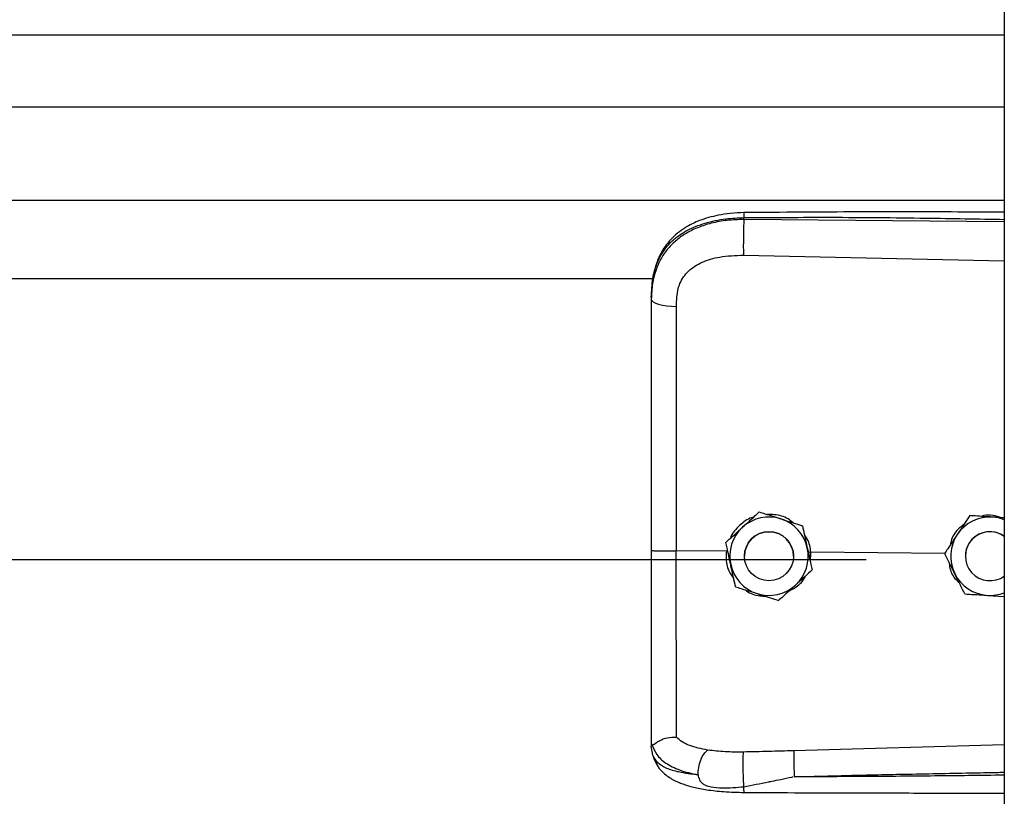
# Model space of a CAD drawing. Header units: inches. Extents: x 170 to 284, y 215 to 248.
# Tile 379 of 656: x 206.318 to 206.533, y 220.734 to 220.904. Entities that reach past the tile are written whole.
import ezdxf

# ---------------------------------------------------------------- set-up
doc = ezdxf.new("R2010")
doc.units = ezdxf.units.IN
doc.header["$LTSCALE"] = 0.25
doc.header["$MEASUREMENT"] = 0
doc.layers.add('RH FRONT OF HOOD', color=7, linetype='Continuous')

msp = doc.modelspace()

# ---------------------------------------------------------------- linework, layer by layer
at = {"layer": 'RH FRONT OF HOOD'}
for p, q in [((206.5326438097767, 224.3332527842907), (206.5326438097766, 220.1328032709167)), ((202.5003237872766, 220.9003369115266), (206.5326438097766, 220.9003369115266)), ((202.5003237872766, 220.8846528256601), (206.5326438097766, 220.8846528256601)), ((202.5003237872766, 220.8642648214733), (206.5326438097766, 220.8642648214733)), ((206.4757965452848, 220.8600531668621), (206.4757965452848, 220.8604645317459)), ((206.5326438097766, 220.8595164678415), (206.4757965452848, 220.8600531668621)), ((206.4757005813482, 220.8522643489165), (206.5326438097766, 220.8510547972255)), ((202.5768719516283, 220.8471891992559), (206.4560926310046, 220.8471891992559)), ((206.4556010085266, 220.8431299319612), (206.4556010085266, 220.84264161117)), ((206.4791715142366, 220.7961980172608), (206.4791715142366, 220.7961963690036)), ((206.5251150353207, 220.7954015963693), (206.5251150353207, 220.7954032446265)), ((206.5261639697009, 220.7953353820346), (206.5251150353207, 220.7954032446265)), ((206.4885896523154, 220.7931973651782), (206.4885896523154, 220.793195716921)), ((206.4719722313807, 220.7876067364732), (206.4610586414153, 220.7877112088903)), ((206.4718638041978, 220.7895419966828), (206.4718638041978, 220.7895403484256)), ((206.4719722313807, 220.7876067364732), (206.4719744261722, 220.7876065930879)), ((202.5304915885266, 220.7857967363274), (206.5024760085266, 220.7857967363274)), ((206.4759317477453, 220.7865394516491), (206.4759317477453, 220.7865386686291)), ((206.4866321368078, 220.7865386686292), (206.4866321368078, 220.7865394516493)), ((206.4904099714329, 220.7874301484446), (206.4898619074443, 220.7873761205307)), ((206.4903128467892, 220.785312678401), (206.4904099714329, 220.7874301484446)), ((206.4904099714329, 220.7874301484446), (206.4904116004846, 220.7874302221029)), ((206.5196436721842, 220.7871503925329), (206.4904116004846, 220.7874302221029)), ((206.5196296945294, 220.7871786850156), (206.5196296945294, 220.7871803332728)), ((206.5241434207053, 220.7865394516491), (206.5241434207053, 220.7865386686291)), ((206.4907000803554, 220.7835406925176), (206.4907000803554, 220.7835390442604)), ((206.5289402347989, 220.7779970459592), (206.5326438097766, 220.7777572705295)), ((206.4556010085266, 220.7455885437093), (206.4556010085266, 220.7450597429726)), ((206.4559407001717, 220.7430745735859), (206.4556010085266, 220.7450597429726)), ((206.5326438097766, 220.7453830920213), (206.4867081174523, 220.7440512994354))]:
    msp.add_line(p, q, dxfattribs=at)
at = {"layer": 'RH FRONT OF HOOD', "flags": 128}
msp.add_lwpolyline([(206.4556010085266, 220.84264161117), (206.4557049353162, 220.8423458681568), (206.4560128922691, 220.8420610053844), (206.4565135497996, 220.8417975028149), (206.457188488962, 220.8415650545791), (206.4580128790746, 220.8413722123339), (206.458956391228, 220.8412260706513), (206.4599843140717, 220.8411320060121), (206.4610588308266, 220.8410934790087)], dxfattribs=at)
at = {"layer": 'RH FRONT OF HOOD'}
msp.add_circle((206.4812819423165, 220.7865386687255), 0.005350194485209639, dxfattribs=at)
for centre, radius, start, end in [((206.4812819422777, 220.7865394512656), 0.008560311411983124, 72.32793711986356, 132.3279357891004), ((206.4812819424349, 220.7865394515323), 0.008560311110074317, 12.32793744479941, 72.32793758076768), ((206.5294936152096, 220.7865394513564), 0.008560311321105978, 86.29353550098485, 146.2935346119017), ((206.5294936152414, 220.7865394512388), 0.008560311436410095, 68.40767565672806, 86.29353576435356), ((206.4812819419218, 220.7865394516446), 0.008560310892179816, 132.3279357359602, 192.3279369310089), ((206.4812819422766, 220.7865394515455), 0.005350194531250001, 1.112057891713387e-06, 179.9999988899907), ((206.5294936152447, 220.7865394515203), 0.005350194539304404, 53.92810144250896, 179.9999986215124), ((206.5294936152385, 220.7865386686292), 0.005350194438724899, 53.92810057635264, 306.0718994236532), ((206.5294936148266, 220.7865394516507), 0.008560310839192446, 146.2935348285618, 206.2935362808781), ((206.4812819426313, 220.7865394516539), 0.008560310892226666, 312.3279357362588, 12.32793693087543), ((206.4812819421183, 220.7865394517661), 0.00856031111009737, 192.3279374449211, 252.3279375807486), ((206.5294936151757, 220.7865394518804), 0.00856031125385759, 206.2935366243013, 266.2935360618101), ((206.4812819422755, 220.7865394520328), 0.008560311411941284, 252.3279371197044, 312.3279357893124), ((206.529493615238, 220.786539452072), 0.00856031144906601, 266.2935357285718, 291.5923243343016)]:
    msp.add_arc(centre, radius, start, end, dxfattribs=at)
for points, knots in [([(206.4758151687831, 220.861556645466), (206.4748165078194, 220.8615181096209), (206.47292476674, 220.8614451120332), (206.4696157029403, 220.8609167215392), (206.4663881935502, 220.8600227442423), (206.4636413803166, 220.8587184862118), (206.461655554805, 220.8573958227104), (206.4600143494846, 220.8559503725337), (206.4586991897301, 220.8543621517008), (206.4576239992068, 220.8526094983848), (206.4567667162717, 220.850699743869), (206.4560218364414, 220.848181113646), (206.4558064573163, 220.8462434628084), (206.4556874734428, 220.8451730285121)], [0, 0, 0, 0, 0.09774743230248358, 0.1851607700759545, 0.3306121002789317, 0.4364670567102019, 0.5083182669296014, 0.5850061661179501, 0.6719760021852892, 0.7307948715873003, 0.8036787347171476, 0.8915444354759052, 0.9999999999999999, 0.9999999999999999, 0.9999999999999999, 0.9999999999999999]), ([(206.4758153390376, 220.861540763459), (206.4758141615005, 220.8615447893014), (206.4758101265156, 220.8615585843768), (206.4758049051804, 220.8614436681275), (206.475798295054, 220.8611508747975), (206.4757972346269, 220.8607349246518), (206.4757965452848, 220.8604645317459)], [0, 0, 0, 0, 0.09787641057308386, 0.3353863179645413, 0.5679606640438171, 1, 1, 1, 1]), ([(206.5326438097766, 220.8616395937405), (206.5297446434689, 220.8616543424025), (206.5191167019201, 220.8617084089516), (206.5001732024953, 220.8617450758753), (206.4841299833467, 220.8616209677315), (206.4758151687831, 220.861556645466)], [0, 0, 0, 0, 0.1530455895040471, 0.5610439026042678, 1, 1, 1, 1]), ([(206.4556010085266, 220.8431299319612), (206.4556637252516, 220.8444863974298), (206.4557821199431, 220.8470470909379), (206.4567516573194, 220.8505380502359), (206.4580408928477, 220.852949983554), (206.4594047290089, 220.8546527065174), (206.4604876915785, 220.8556960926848), (206.4615466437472, 220.8565245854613), (206.4625360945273, 220.8571845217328), (206.4637704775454, 220.8578795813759), (206.4653644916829, 220.8586052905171), (206.4680282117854, 220.8595133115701), (206.4715633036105, 220.8602732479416), (206.474469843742, 220.8604045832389), (206.4757965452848, 220.8604645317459)], [0, 0, 0, 0, 0.1307156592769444, 0.2467609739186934, 0.3577928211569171, 0.4170971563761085, 0.479148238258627, 0.5177152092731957, 0.5590896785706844, 0.6032945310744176, 0.6633484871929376, 0.7353692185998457, 0.8792082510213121, 1, 1, 1, 1]), ([(206.4757965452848, 220.8600531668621), (206.474580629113, 220.8600198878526), (206.4721488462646, 220.8599533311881), (206.4688080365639, 220.8593315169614), (206.4658502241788, 220.8583892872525), (206.4633076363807, 220.85717161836), (206.4610761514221, 220.8556261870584), (206.4592044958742, 220.8537850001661), (206.4577235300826, 220.8516546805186), (206.4565479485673, 220.8490855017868), (206.455755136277, 220.846033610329), (206.4556524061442, 220.8437727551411), (206.4556010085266, 220.84264161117)], [0, 0, 0, 0, 0.1111703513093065, 0.2223361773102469, 0.3162781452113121, 0.4102081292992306, 0.5024030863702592, 0.5945790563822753, 0.6845432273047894, 0.7745043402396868, 0.8871807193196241, 0.9999999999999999, 0.9999999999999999, 0.9999999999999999, 0.9999999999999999]), ([(206.4757965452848, 220.8600531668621), (206.475774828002, 220.8594773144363), (206.4757297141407, 220.8582810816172), (206.4756886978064, 220.8560560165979), (206.4756754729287, 220.8538786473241), (206.4756924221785, 220.852788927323), (206.4757005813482, 220.8522643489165)], [0, 0, 0, 0, 0.2406941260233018, 0.4999999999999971, 0.7593058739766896, 1, 1, 1, 1]), ([(206.4757965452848, 220.8604645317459), (206.4821023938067, 220.8605038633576), (206.495341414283, 220.8605864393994), (206.5142910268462, 220.8604052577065), (206.5269315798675, 220.8601842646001), (206.5326438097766, 220.8600843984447)], [0, 0, 0, 0, 0.3326703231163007, 0.6984356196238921, 0.9999999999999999, 0.9999999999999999, 0.9999999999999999, 0.9999999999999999]), ([(206.4614844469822, 220.8450267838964), (206.4614844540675, 220.845026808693), (206.4615870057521, 220.8453857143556), (206.4620821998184, 220.8467919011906), (206.4636182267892, 220.8489945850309), (206.4666852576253, 220.8508978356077), (206.470801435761, 220.8521095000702), (206.4739542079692, 220.85220915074), (206.4757005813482, 220.8522643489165)], [0, 0, 0, 0, 4.497367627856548e-06, 0.06509473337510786, 0.261670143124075, 0.475310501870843, 0.7093656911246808, 1, 1, 1, 1]), ([(206.4610588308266, 220.8410934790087), (206.4611288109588, 220.8424181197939), (206.4611987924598, 220.843742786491), (206.4614844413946, 220.8450267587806), (206.4614844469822, 220.8450267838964)], [0, 0, 0, 0, 0.9999804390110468, 0.9999999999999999, 0.9999999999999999, 0.9999999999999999, 0.9999999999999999]), ([(206.4556010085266, 220.84264161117), (206.4556010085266, 220.8390114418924), (206.4556010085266, 220.8317405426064), (206.4556010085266, 220.8206597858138), (206.4556010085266, 220.8094771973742), (206.4556010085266, 220.7985085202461), (206.4556010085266, 220.7912606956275), (206.4556010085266, 220.7877808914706)], [0, 0, 0, 0, 0.2027568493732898, 0.4061035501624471, 0.6088604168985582, 0.8122072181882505, 1, 1, 1, 1]), ([(206.4610586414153, 220.7877112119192), (206.4610586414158, 220.7877112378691), (206.4610587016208, 220.7910975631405), (206.4610587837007, 220.7981442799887), (206.4610588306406, 220.808817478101), (206.4610588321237, 220.8196935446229), (206.4610588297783, 220.8304808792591), (206.4610588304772, 220.8375559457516), (206.4610588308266, 220.8410934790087)], [0, 0, 0, 0, 1.439079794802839e-06, 0.1877923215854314, 0.3908439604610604, 0.59389561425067, 0.7969478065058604, 1, 1, 1, 1]), ([(206.4755176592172, 220.7928702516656), (206.4764581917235, 220.7937268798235), (206.4777126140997, 220.7948693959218), (206.4788795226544, 220.7959321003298), (206.4791715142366, 220.7961980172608)], [0, 0, 0, 0, 0.7497733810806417, 0.9999999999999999, 0.9999999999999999, 0.9999999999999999, 0.9999999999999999]), ([(206.4755176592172, 220.7928681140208), (206.4764581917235, 220.7937248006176), (206.4777126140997, 220.7948673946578), (206.4788795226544, 220.7959303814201), (206.4791715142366, 220.7961963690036)], [0, 0, 0, 0, 0.7497733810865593, 1, 1, 1, 1]), ([(206.4791715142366, 220.7961980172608), (206.4795692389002, 220.7960713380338), (206.4810740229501, 220.7955920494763), (206.4826909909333, 220.7950769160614), (206.483880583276, 220.7946979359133)], [0, 0, 0, 0, 0.2643068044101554, 0.9999999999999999, 0.9999999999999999, 0.9999999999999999, 0.9999999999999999]), ([(206.4791715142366, 220.7961963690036), (206.4795692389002, 220.7960696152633), (206.4810740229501, 220.7955900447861), (206.4826909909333, 220.7950748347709), (206.483880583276, 220.7946957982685)], [0, 0, 0, 0, 0.2643068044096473, 1, 1, 1, 1]), ([(206.4778922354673, 220.7950329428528), (206.4777570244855, 220.7950028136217), (206.4766052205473, 220.7947461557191), (206.4748479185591, 220.7932873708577), (206.4732291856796, 220.7916777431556), (206.4729013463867, 220.7905694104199), (206.4728680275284, 220.7904567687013)], [0, 0, 0, 0, 0.05931474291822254, 0.5052766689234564, 0.949720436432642, 0.9999999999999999, 0.9999999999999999, 0.9999999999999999, 0.9999999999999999]), ([(206.4865420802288, 220.7938498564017), (206.4861853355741, 220.7941399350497), (206.4850217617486, 220.7950860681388), (206.4829702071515, 220.795653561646), (206.4814006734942, 220.7956573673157), (206.480864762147, 220.7956586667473)], [0, 0, 0, 0, 0.225516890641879, 0.7355556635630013, 1, 1, 1, 1]), ([(206.483880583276, 220.7946979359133), (206.4840669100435, 220.7946385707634), (206.4855242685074, 220.79417424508), (206.4871223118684, 220.7936650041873), (206.4884466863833, 220.7932429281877), (206.4885896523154, 220.7931973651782)], [0, 0, 0, 0, 0.1156468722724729, 0.9045342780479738, 1, 1, 1, 1]), ([(206.483880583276, 220.7946957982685), (206.4840669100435, 220.7946364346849), (206.4855242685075, 220.7941721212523), (206.4871223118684, 220.7936630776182), (206.4884466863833, 220.793241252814), (206.4885896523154, 220.793195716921)], [0, 0, 0, 0, 0.1156468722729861, 0.9045342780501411, 0.9999999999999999, 0.9999999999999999, 0.9999999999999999, 0.9999999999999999]), ([(206.5251150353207, 220.7954032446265), (206.5247352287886, 220.7948339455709), (206.5239666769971, 220.7936819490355), (206.5230305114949, 220.7922786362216), (206.5224945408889, 220.7914751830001), (206.522372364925, 220.7912920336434)], [0, 0, 0, 0, 0.4299704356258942, 0.8700602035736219, 0.9999999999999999, 0.9999999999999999, 0.9999999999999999, 0.9999999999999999]), ([(206.5251150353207, 220.7954015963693), (206.5247352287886, 220.7948321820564), (206.5239666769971, 220.7936799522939), (206.5230305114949, 220.7922765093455), (206.5224945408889, 220.7914730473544), (206.522372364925, 220.7912898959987)], [0, 0, 0, 0, 0.4299704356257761, 0.8700602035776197, 1, 1, 1, 1]), ([(206.5300469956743, 220.7950818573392), (206.5287774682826, 220.7951641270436), (206.5270842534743, 220.7952738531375), (206.5255091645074, 220.7953760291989), (206.5251150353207, 220.7954015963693)], [0, 0, 0, 0, 0.7497733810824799, 0.9999999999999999, 0.9999999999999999, 0.9999999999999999, 0.9999999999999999]), ([(206.5321185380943, 220.7949497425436), (206.5314576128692, 220.7951498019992), (206.5301872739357, 220.7955343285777), (206.5286240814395, 220.7955591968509), (206.5278441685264, 220.7952970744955), (206.5276683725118, 220.7952379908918)], [0, 0, 0, 0, 0.4565421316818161, 0.8775020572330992, 1, 1, 1, 1]), ([(206.5326438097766, 220.7949137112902), (206.5320008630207, 220.7949553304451), (206.5311420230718, 220.7950109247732), (206.5302669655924, 220.7950676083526), (206.5300469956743, 220.7950818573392)], [0, 0, 0, 0, 0.7486223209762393, 0.9999999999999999, 0.9999999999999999, 0.9999999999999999, 0.9999999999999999]), ([(206.4718638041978, 220.7895419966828), (206.4723697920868, 220.7900029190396), (206.4733936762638, 220.7909356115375), (206.4746408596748, 220.7920716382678), (206.4753548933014, 220.7927219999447), (206.4755176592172, 220.7928702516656)], [0, 0, 0, 0, 0.4299704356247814, 0.870060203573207, 1, 1, 1, 1]), ([(206.4718638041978, 220.7895403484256), (206.4723697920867, 220.7900011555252), (206.4733936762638, 220.790933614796), (206.4746408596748, 220.7920695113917), (206.4753548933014, 220.792719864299), (206.4755176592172, 220.7928681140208)], [0, 0, 0, 0, 0.4299704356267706, 0.8700602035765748, 1, 1, 1, 1]), ([(206.4885896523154, 220.7931973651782), (206.4887357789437, 220.7925287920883), (206.4890314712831, 220.791175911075), (206.4893916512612, 220.789527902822), (206.489597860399, 220.7885843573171), (206.4896448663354, 220.7883692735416)], [0, 0, 0, 0, 0.4299704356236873, 0.870060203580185, 1, 1, 1, 1]), ([(206.4885896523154, 220.793195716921), (206.4887357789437, 220.7925270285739), (206.4890314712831, 220.7911739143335), (206.4893916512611, 220.7895257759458), (206.4895978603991, 220.7885822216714), (206.4896448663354, 220.7883671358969)], [0, 0, 0, 0, 0.42997043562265, 0.870060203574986, 1, 1, 1, 1]), ([(206.5237730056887, 220.7933916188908), (206.5234534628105, 220.7931736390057), (206.5223000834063, 220.7923868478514), (206.5212067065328, 220.7907862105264), (206.5209088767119, 220.7893815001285), (206.5208207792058, 220.7889659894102)], [0, 0, 0, 0, 0.2125142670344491, 0.7670631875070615, 1, 1, 1, 1]), ([(206.4904116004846, 220.7874302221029), (206.4904115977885, 220.7874302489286), (206.4903135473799, 220.7884058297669), (206.4900534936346, 220.7897980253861), (206.4892489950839, 220.7908874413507), (206.489029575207, 220.7911845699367)], [0, 0, 0, 0, 1.999769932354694e-05, 0.7272642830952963, 1, 1, 1, 1]), ([(206.522372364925, 220.7912920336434), (206.5216663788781, 220.7902336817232), (206.5207247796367, 220.788822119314), (206.5198488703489, 220.7875089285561), (206.5196296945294, 220.7871803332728)], [0, 0, 0, 0, 0.7497733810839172, 1, 1, 1, 1]), ([(206.522372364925, 220.7912898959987), (206.5216663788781, 220.7902316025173), (206.5207247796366, 220.7888201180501), (206.5198488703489, 220.7875072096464), (206.5196296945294, 220.7871786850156)], [0, 0, 0, 0, 0.7497733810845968, 1, 1, 1, 1]), ([(206.4556010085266, 220.7877808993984), (206.4556010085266, 220.7847435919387), (206.4556010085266, 220.7785681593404), (206.4556010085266, 220.7697811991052), (206.4556010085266, 220.7616146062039), (206.4556010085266, 220.7550345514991), (206.4556010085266, 220.7496498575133), (206.4556010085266, 220.7469493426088), (206.4556010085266, 220.7455885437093)], [0, 0, 0, 0, 0.1870908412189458, 0.3803918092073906, 0.5558755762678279, 0.7364481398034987, 0.8671952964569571, 1, 1, 1, 1]), ([(206.4610588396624, 220.7470206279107), (206.461058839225, 220.7472833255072), (206.4610588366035, 220.7488578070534), (206.4610588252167, 220.7522892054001), (206.4610587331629, 220.757890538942), (206.4610584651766, 220.7643303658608), (206.4610581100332, 220.7715564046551), (206.461057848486, 220.7794312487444), (206.4610578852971, 220.784959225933), (206.4610579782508, 220.7877111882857), (206.4610579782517, 220.7877112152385)], [0, 0, 0, 0, 0.03155846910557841, 0.1891461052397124, 0.3467338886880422, 0.5043277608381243, 0.6619226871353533, 0.8309600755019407, 0.9999983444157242, 1, 1, 1, 1]), ([(206.4729190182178, 220.7847117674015), (206.4726473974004, 220.7859546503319), (206.4722851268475, 220.7876123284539), (206.4719481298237, 220.7891544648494), (206.4718638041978, 220.7895403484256)], [0, 0, 0, 0, 0.7497733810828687, 0.9999999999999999, 0.9999999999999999, 0.9999999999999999, 0.9999999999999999]), ([(206.4719744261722, 220.7876065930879), (206.4719406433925, 220.7871527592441), (206.4718338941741, 220.7857187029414), (206.4722505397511, 220.7835562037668), (206.4732020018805, 220.7821998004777), (206.4735884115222, 220.7816489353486)], [0, 0, 0, 0, 0.2156616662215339, 0.6814629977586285, 1, 1, 1, 1]), ([(206.4896448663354, 220.7883692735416), (206.4899164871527, 220.7871263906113), (206.4902787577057, 220.7854687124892), (206.4906157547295, 220.7839265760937), (206.4907000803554, 220.7835406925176)], [0, 0, 0, 0, 0.749773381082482, 0.9999999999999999, 0.9999999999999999, 0.9999999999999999, 0.9999999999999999]), ([(206.4896448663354, 220.7883671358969), (206.4899164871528, 220.7871243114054), (206.4902787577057, 220.7854667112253), (206.4906157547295, 220.783924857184), (206.4907000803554, 220.7835390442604)], [0, 0, 0, 0, 0.749773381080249, 1, 1, 1, 1]), ([(206.5218189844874, 220.7827474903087), (206.5217323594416, 220.7829228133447), (206.5210548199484, 220.7842941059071), (206.5203118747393, 220.7857978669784), (206.5196961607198, 220.787044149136), (206.5196296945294, 220.7871786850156)], [0, 0, 0, 0, 0.1156468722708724, 0.9045342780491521, 1, 1, 1, 1]), ([(206.4739742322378, 220.779883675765), (206.4738281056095, 220.7805522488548), (206.4735324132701, 220.7819051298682), (206.473172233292, 220.7835531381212), (206.4729660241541, 220.7844966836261), (206.4729190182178, 220.7847117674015)], [0, 0, 0, 0, 0.4299704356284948, 0.8700602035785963, 1, 1, 1, 1]), ([(206.4907000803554, 220.7835390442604), (206.4901940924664, 220.7830781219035), (206.4891702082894, 220.7821454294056), (206.4879230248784, 220.7810094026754), (206.4872089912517, 220.7803590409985), (206.4870462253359, 220.7802107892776)], [0, 0, 0, 0, 0.4299704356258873, 0.8700602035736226, 1, 1, 1, 1]), ([(206.520565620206, 220.785284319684), (206.5206141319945, 220.7848224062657), (206.5207607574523, 220.7834262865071), (206.5216064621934, 220.7818297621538), (206.5225405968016, 220.7810212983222), (206.5227700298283, 220.7808227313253)], [0, 0, 0, 0, 0.271670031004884, 0.8211147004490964, 1, 1, 1, 1]), ([(206.485689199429, 220.7789748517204), (206.4861979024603, 220.7792369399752), (206.4876041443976, 220.7799614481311), (206.4888446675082, 220.781192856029), (206.4892239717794, 220.7821725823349), (206.4892370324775, 220.7822063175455)], [0, 0, 0, 0, 0.3536960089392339, 0.9777456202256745, 0.9999999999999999, 0.9999999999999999, 0.9999999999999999, 0.9999999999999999]), ([(206.5240082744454, 220.7783167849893), (206.5238233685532, 220.7786909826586), (206.5231237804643, 220.7801067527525), (206.5223720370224, 220.7816281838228), (206.5218189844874, 220.7827474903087)], [0, 0, 0, 0, 0.2643068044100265, 1, 1, 1, 1]), ([(206.4739742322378, 220.779883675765), (206.4743719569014, 220.7797569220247), (206.4758767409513, 220.7792773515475), (206.4774937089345, 220.7787621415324), (206.4786833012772, 220.7783831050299)], [0, 0, 0, 0, 0.2643068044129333, 1, 1, 1, 1]), ([(206.4761328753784, 220.7791957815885), (206.476212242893, 220.7791290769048), (206.477085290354, 220.7783953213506), (206.478655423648, 220.7779161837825), (206.4800899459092, 220.7778317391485), (206.4804875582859, 220.7778083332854)], [0, 0, 0, 0, 0.06740964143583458, 0.741510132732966, 0.9999999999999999, 0.9999999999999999, 0.9999999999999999, 0.9999999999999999]), ([(206.4870462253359, 220.7802107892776), (206.4861056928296, 220.7793541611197), (206.4848512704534, 220.7782116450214), (206.4836843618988, 220.7771489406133), (206.4833923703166, 220.7768830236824)], [0, 0, 0, 0, 0.7497733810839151, 1, 1, 1, 1]), ([(206.4786833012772, 220.7783831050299), (206.4788696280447, 220.7783237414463), (206.4803269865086, 220.7778594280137), (206.4819250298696, 220.7773503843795), (206.4832494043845, 220.7769285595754), (206.4833923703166, 220.7768830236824)], [0, 0, 0, 0, 0.1156468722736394, 0.904534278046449, 1, 1, 1, 1]), ([(206.5240082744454, 220.7783167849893), (206.5246912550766, 220.7782724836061), (206.5260732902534, 220.7781828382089), (206.5277567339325, 220.7780737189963), (206.5287205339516, 220.7780112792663), (206.5289402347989, 220.7779970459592)], [0, 0, 0, 0, 0.4299704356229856, 0.8700602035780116, 1, 1, 1, 1]), ([(206.455798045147, 220.7453382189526), (206.455847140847, 220.7453296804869), (206.4559479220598, 220.7453121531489), (206.456239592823, 220.7454983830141), (206.4567050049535, 220.7458292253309), (206.4575812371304, 220.7464093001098), (206.4590604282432, 220.7470274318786), (206.4604012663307, 220.7470235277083), (206.4610587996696, 220.747021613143)], [0, 0, 0, 0, 0.1136768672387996, 0.2333502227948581, 0.3620694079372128, 0.501916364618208, 0.7557448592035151, 1, 1, 1, 1]), ([(206.4678930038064, 220.7441966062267), (206.4665194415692, 220.7444844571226), (206.4644350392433, 220.7449212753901), (206.4622592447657, 220.7459619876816), (206.4614602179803, 220.7466672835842), (206.4610588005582, 220.7470216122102)], [0, 0, 0, 0, 0.4901989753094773, 0.7438846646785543, 0.9999999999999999, 0.9999999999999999, 0.9999999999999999, 0.9999999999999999]), ([(206.4556010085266, 220.7455885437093), (206.4556010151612, 220.7455872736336), (206.4556010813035, 220.7455746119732), (206.4556082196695, 220.745470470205), (206.455706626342, 220.7453921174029), (206.4557943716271, 220.7453222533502)], [0, 0, 0, 0, 0.01193493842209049, 0.1189819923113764, 1, 1, 1, 1]), ([(206.4557938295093, 220.7453380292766), (206.4560694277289, 220.7446160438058), (206.4566354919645, 220.7431331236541), (206.4586883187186, 220.7412998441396), (206.4616765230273, 220.7397418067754), (206.464403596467, 220.739118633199), (206.4658034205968, 220.7387987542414)], [0, 0, 0, 0, 0.2305257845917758, 0.473487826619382, 0.7297379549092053, 0.9999999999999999, 0.9999999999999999, 0.9999999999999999, 0.9999999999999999]), ([(206.4658023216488, 220.7387970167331), (206.4652560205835, 220.7388541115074), (206.4639510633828, 220.7389904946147), (206.4625522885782, 220.7392186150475), (206.4615973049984, 220.7394124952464), (206.460363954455, 220.7396903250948), (206.4586776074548, 220.7402565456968), (206.4568578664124, 220.7413820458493), (206.4562523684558, 220.7424994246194), (206.4559407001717, 220.7430745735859)], [0, 0, 0, 0, 0.1091879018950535, 0.2608187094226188, 0.3077983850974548, 0.3355235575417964, 0.5627886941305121, 0.7749539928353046, 1, 1, 1, 1]), ([(206.4559576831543, 220.7430285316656), (206.4561466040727, 220.7424416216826), (206.4565013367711, 220.7413395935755), (206.4575144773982, 220.739921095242), (206.4586435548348, 220.7388451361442), (206.4597908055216, 220.7380482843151), (206.4608379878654, 220.7374918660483), (206.4617808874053, 220.7370797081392), (206.4630263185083, 220.7366133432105), (206.4649712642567, 220.7360528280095), (206.4678503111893, 220.7354913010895), (206.4715839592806, 220.7350690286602), (206.4743653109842, 220.7350015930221), (206.475853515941, 220.734965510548)], [0, 0, 0, 0, 0.09843102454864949, 0.1848217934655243, 0.2573083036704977, 0.315887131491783, 0.3722739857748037, 0.4121400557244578, 0.4615923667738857, 0.5575876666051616, 0.6828759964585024, 0.8303179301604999, 1, 1, 1, 1]), ([(206.4658034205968, 220.7387987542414), (206.4658283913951, 220.7393290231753), (206.4658802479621, 220.7404302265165), (206.4663561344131, 220.7420920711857), (206.4670601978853, 220.7434782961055), (206.4676223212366, 220.7439631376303), (206.4678930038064, 220.7441966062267)], [0, 0, 0, 0, 0.2407679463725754, 0.5000000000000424, 0.7592320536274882, 1, 1, 1, 1]), ([(206.4757224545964, 220.7437891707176), (206.474370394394, 220.7437818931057), (206.4716683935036, 220.7437673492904), (206.4691617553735, 220.7440518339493), (206.467909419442, 220.7441939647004)], [0, 0, 0, 0, 0.5003922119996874, 1, 1, 1, 1]), ([(206.4758078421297, 220.73621868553), (206.4757918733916, 220.7364592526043), (206.4757581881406, 220.7369667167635), (206.4757133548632, 220.7379768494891), (206.4756763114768, 220.7391642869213), (206.4756535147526, 220.7404361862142), (206.4756483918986, 220.7416396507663), (206.4756608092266, 220.742635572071), (206.4756859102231, 220.7433749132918), (206.4757107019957, 220.7436559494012), (206.4757224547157, 220.7437891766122)], [0, 0, 0, 0, 0.1098512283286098, 0.2317256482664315, 0.3631776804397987, 0.5000000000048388, 0.636822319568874, 0.7682743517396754, 0.890148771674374, 1, 1, 1, 1]), ([(206.4867081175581, 220.7440513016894), (206.4848769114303, 220.7440032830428), (206.4812143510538, 220.7439072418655), (206.4775531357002, 220.7438285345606), (206.4757224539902, 220.7437891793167)], [0, 0, 0, 0, 0.4999797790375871, 1, 1, 1, 1]), ([(206.4867079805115, 220.7440512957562), (206.4867004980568, 220.7438124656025), (206.4866889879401, 220.7434450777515), (206.4866902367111, 220.7425831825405), (206.4866976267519, 220.7418083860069), (206.4867120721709, 220.7409478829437), (206.4867378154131, 220.7397884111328), (206.4867654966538, 220.7389450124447), (206.4867834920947, 220.7383967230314)], [0, 0, 0, 0, 0.2394508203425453, 0.3683426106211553, 0.4999696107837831, 0.6316010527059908, 0.7605056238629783, 1, 1, 1, 1]), ([(206.4658025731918, 220.7387938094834), (206.4658771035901, 220.7384234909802), (206.4659810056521, 220.737907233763), (206.4663527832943, 220.7373098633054), (206.4667734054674, 220.7368769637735), (206.4675771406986, 220.7364324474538), (206.4690544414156, 220.7360709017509), (206.4718152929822, 220.7358307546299), (206.4742120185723, 220.7360636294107), (206.4758078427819, 220.7362186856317)], [0, 0, 0, 0, 0.1001269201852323, 0.139585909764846, 0.1897135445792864, 0.2582342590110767, 0.3697357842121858, 0.580347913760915, 0.9999999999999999, 0.9999999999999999, 0.9999999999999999, 0.9999999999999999]), ([(206.4758078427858, 220.7362186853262), (206.4775872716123, 220.7365655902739), (206.4793748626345, 220.7369140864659), (206.4811928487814, 220.7372814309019), (206.4812638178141, 220.7372957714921), (206.4814988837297, 220.7373432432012), (206.4823670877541, 220.7375196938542), (206.4840074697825, 220.7378348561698), (206.485540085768, 220.738198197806), (206.4864391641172, 220.7383581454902), (206.4865162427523, 220.7383718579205)], [0, 0, 0, 0, 0.5022751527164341, 0.5045790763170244, 0.5086566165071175, 0.5221306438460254, 0.5703313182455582, 0.7514263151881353, 0.9786895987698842, 1, 1, 1, 1]), ([(206.4867837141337, 220.7383943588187), (206.4906837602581, 220.7384936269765), (206.4989538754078, 220.7387041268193), (206.512065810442, 220.7389862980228), (206.523013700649, 220.7391988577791), (206.5300298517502, 220.7393269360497), (206.5322048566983, 220.7393649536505), (206.5326438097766, 220.7393726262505)], [0, 0, 0, 0, 0.255159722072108, 0.5410705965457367, 0.8577348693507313, 0.9712884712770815, 1, 1, 1, 1]), ([(206.5326438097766, 220.7387275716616), (206.5300461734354, 220.738695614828), (206.5249801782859, 220.7386332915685), (206.5174160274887, 220.738552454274), (206.5097638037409, 220.7384831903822), (206.5020057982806, 220.7384316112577), (206.494283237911, 220.7383985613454), (206.4892463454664, 220.7383957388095), (206.4867837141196, 220.7383943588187)], [0, 0, 0, 0, 0.1699411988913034, 0.3314248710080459, 0.4948424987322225, 0.6705311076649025, 0.8389164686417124, 1, 1, 1, 1]), ([(206.4758535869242, 220.7349874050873), (206.4758528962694, 220.7349805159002), (206.4758463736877, 220.734915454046), (206.4758354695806, 220.735105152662), (206.4758213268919, 220.7354320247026), (206.475812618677, 220.7358645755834), (206.475808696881, 220.7361553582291), (206.4758078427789, 220.7362186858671)], [0, 0, 0, 0, 0.03436729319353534, 0.3245665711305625, 0.6210149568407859, 0.917463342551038, 0.9999999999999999, 0.9999999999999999, 0.9999999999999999, 0.9999999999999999]), ([(206.4758535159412, 220.7349655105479), (206.4800486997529, 220.7349439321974), (206.4890236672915, 220.7348977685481), (206.5033660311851, 220.7348561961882), (206.5181010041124, 220.7348320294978), (206.5280558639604, 220.7348285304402), (206.5326438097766, 220.7348269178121)], [0, 0, 0, 0, 0.2216322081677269, 0.4741489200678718, 0.7576483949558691, 0.9999999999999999, 0.9999999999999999, 0.9999999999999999, 0.9999999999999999])]:
    msp.add_open_spline(points, degree=3, knots=knots, dxfattribs=at)
msp.add_open_spline([(206.4556010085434, 220.7877809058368), (206.4556821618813, 220.7877719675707), (206.4558444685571, 220.7877540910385), (206.4570972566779, 220.7877313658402), (206.4588947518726, 220.787715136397), (206.4603369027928, 220.7877125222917), (206.461057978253, 220.787711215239)], degree=3, dxfattribs=at)

doc.saveas('drawing.dxf')
